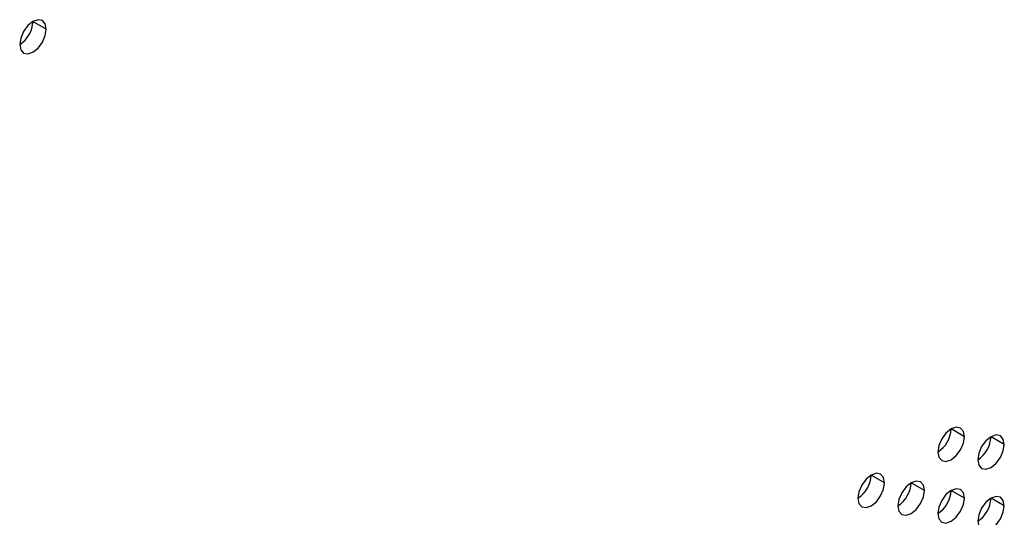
# Model space of a CAD drawing. Header units: millimetres. Extents: x 0 to 1118, y 0 to 864.
# Tile 305 of 397: x 982.83 to 988.06, y 700.8 to 703.44. Entities that reach past the tile are written whole.
import ezdxf

# ---------------------------------------------------------------- set-up
doc = ezdxf.new("R2010")
doc.units = ezdxf.units.MM

msp = doc.modelspace()

# ---------------------------------------------------------------- linework, layer by layer
at = {"color": 7, "linetype": 'Continuous', "lineweight": 25}
for p, q in [((982.9687, 703.3896), (982.898, 703.4305)), ((987.8478, 701.2253), (987.7771, 701.2662)), ((988.0599, 701.1845), (987.9892, 701.2253)), ((987.4235, 700.9804), (987.3528, 701.0212)), ((987.6356, 700.9396), (987.5649, 700.9804)), ((987.8478, 700.8987), (987.7771, 700.9395)), ((988.0599, 700.8579), (987.9892, 700.8987))]:
    msp.add_line(p, q, dxfattribs=at)
at = {"color": 7, "linetype": 'Continuous', "lineweight": 25, "flags": 128}
for points in [[(982.9687, 703.3896), (982.9634, 703.4178), (982.948, 703.4354), (982.9251, 703.4399), (982.898, 703.4305), (982.871, 703.4086), (982.848, 703.3777), (982.8327, 703.3423), (982.8273, 703.308)], [(982.8273, 703.308), (982.8327, 703.2798), (982.848, 703.2622), (982.871, 703.2578), (982.898, 703.2672), (982.9251, 703.289), (982.948, 703.3199), (982.9634, 703.3553), (982.9687, 703.3896)], [(987.8478, 701.2253), (987.8424, 701.2535), (987.8271, 701.2711), (987.8041, 701.2756), (987.7771, 701.2662), (987.75, 701.2443), (987.7271, 701.2134), (987.7117, 701.1781), (987.7063, 701.1437)], [(987.7063, 701.1437), (987.7117, 701.1156), (987.7271, 701.0979), (987.75, 701.0935), (987.7771, 701.1029), (987.8041, 701.1247), (987.8271, 701.1556), (987.8424, 701.191), (987.8478, 701.2253)], [(988.0599, 701.1845), (988.0545, 701.2126), (988.0392, 701.2303), (988.0163, 701.2347), (987.9892, 701.2253), (987.9621, 701.2035), (987.9392, 701.1725), (987.9239, 701.1372), (987.9185, 701.1029)], [(987.9185, 701.1029), (987.9239, 701.0747), (987.9392, 701.0571), (987.9621, 701.0526), (987.9892, 701.062), (988.0163, 701.0839), (988.0392, 701.1148), (988.0545, 701.1501), (988.0599, 701.1845)], [(987.4235, 700.9804), (987.4181, 701.0086), (987.4028, 701.0262), (987.3799, 701.0307), (987.3528, 701.0213), (987.3257, 700.9994), (987.3028, 700.9685), (987.2875, 700.9331), (987.2821, 700.8988)], [(987.2821, 700.8988), (987.2875, 700.8706), (987.3028, 700.853), (987.3257, 700.8485), (987.3528, 700.8579), (987.3799, 700.8798), (987.4028, 700.9107), (987.4181, 700.9461), (987.4235, 700.9804)], [(987.6356, 700.9396), (987.6303, 700.9677), (987.6149, 700.9854), (987.592, 700.9898), (987.5649, 700.9804), (987.5379, 700.9586), (987.5149, 700.9276), (987.4996, 700.8923), (987.4942, 700.8579)], [(987.4942, 700.8579), (987.4996, 700.8298), (987.5149, 700.8121), (987.5379, 700.8077), (987.5649, 700.8171), (987.592, 700.8389), (987.6149, 700.8699), (987.6303, 700.9052), (987.6356, 700.9396)], [(987.8478, 700.8987), (987.8424, 700.9269), (987.8271, 700.9445), (987.8041, 700.949), (987.7771, 700.9396), (987.75, 700.9177), (987.7271, 700.8868), (987.7117, 700.8514), (987.7063, 700.8171)], [(988.0599, 700.8579), (988.0545, 700.886), (988.0392, 700.9037), (988.0163, 700.9081), (987.9892, 700.8987), (987.9621, 700.8769), (987.9392, 700.8459), (987.9239, 700.8106), (987.9185, 700.7762)], [(987.7063, 700.8171), (987.7117, 700.7889), (987.7271, 700.7713), (987.75, 700.7668), (987.7771, 700.7762), (987.8041, 700.7981), (987.8271, 700.829), (987.8424, 700.8644), (987.8478, 700.8987)], [(987.9185, 700.7762), (987.9239, 700.7481), (987.9392, 700.7305), (987.9621, 700.726), (987.9892, 700.7354), (988.0163, 700.7572), (988.0392, 700.7882), (988.0545, 700.8235), (988.0599, 700.8579)]]:
    msp.add_lwpolyline(points, dxfattribs=at)
at = {"color": 7, "linetype": 'Continuous', "lineweight": 25}
for centre in [(982.7445, 703.4374), (987.6235, 701.2731), (987.8357, 701.2323), (987.1993, 701.0282), (987.4114, 700.9874), (987.6235, 700.9465), (987.8357, 700.9057)]:
    msp.add_arc(centre, 0.1537, 302.6055, 357.3945, dxfattribs=at)

doc.saveas('drawing.dxf')
